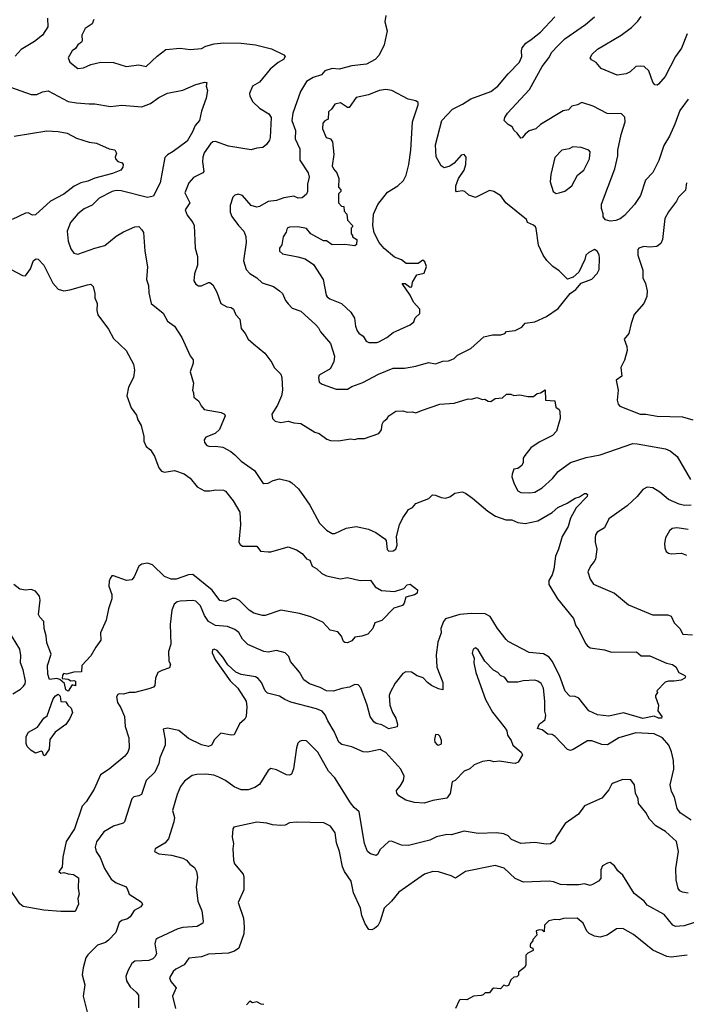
# Model space of a CAD drawing. Extents: x 1678759 to 1859541, y 384609 to 522867.
# Tile 372 of 466: x 1805434 to 1810131, y 432349 to 439284. Entities that reach past the tile are written whole.
import ezdxf

# ---------------------------------------------------------------- set-up
doc = ezdxf.new("R2010")
doc.units = 0

msp = doc.modelspace()

# ---------------------------------------------------------------- linework, layer by layer
at = {"layer": '0CON20XD'}
for points in [[(1808013.3, 439315), (1808008.3, 439268.3), (1808022.5, 439205), (1808001.7, 439108.3), (1807967.5, 439035), (1807938, 439005), (1807878.9, 438971.1), (1807775, 438959.2), (1807685, 438935.5), (1807635, 438940.9), (1807585, 438923.1), (1807561.2, 438895), (1807501.8, 438878.2), (1807455, 438848.6), (1807411.8, 438778.2), (1807359, 438625), (1807352, 438575), (1807377.8, 438505), (1807376.5, 438445), (1807409.2, 438375), (1807409.1, 438295), (1807466.1, 438206.1), (1807473.3, 438175), (1807463.3, 438125), (1807462.9, 438075), (1807454.3, 438055), (1807425, 438028.9), (1807396.8, 438026.8), (1807365, 438041.4), (1807295, 438028.5), (1807245, 438011.8), (1807185, 438003.5), (1807125, 437967.5), (1807105, 437963.1), (1807065, 437975.8), (1807005, 438046), (1806974.3, 438054.3), (1806950.9, 438049.1), (1806935.8, 438035), (1806916.5, 437975), (1806917.9, 437927.9), (1806928.7, 437898.7), (1806976, 437835), (1807014.2, 437795), (1807027.9, 437757.9), (1807029.4, 437715), (1807011.8, 437585), (1807029.4, 437525), (1807055.4, 437495.4), (1807106.1, 437466.1), (1807141.8, 437431.8), (1807223.3, 437405), (1807265.5, 437375.5), (1807286, 437355), (1807306.6, 437306.6), (1807325, 437283.3), (1807355, 437251.2), (1807415, 437232), (1807522, 437135), (1807540, 437115), (1807554.2, 437085), (1807624.3, 437004.3), (1807651.4, 436915), (1807646.9, 436875), (1807621.4, 436825), (1807545, 436781.2), (1807539.2, 436765), (1807545, 436730), (1807565, 436716), (1807665, 436682.2)], [(1805630, 439295), (1805632.9, 439235), (1805595.6, 439175), (1805539.5, 439130.5), (1805446, 439075), (1805403.3, 439026.7)], [(1805957.5, 439285), (1805944.5, 439255.5), (1805895, 439222), (1805873.1, 439175), (1805874.2, 439135), (1805869.2, 439125), (1805845, 439106.7), (1805828.3, 439081.7), (1805803.3, 439065), (1805776.7, 439015), (1805786.7, 438985), (1805845, 438940.6), (1805883.3, 438945), (1805935, 438968.9), (1806005, 438984.3), (1806095, 438982.2), (1806185, 438954.3), (1806275, 438967.5), (1806325, 438954.3), (1806401.9, 439028.1), (1806465, 439075.6), (1806564.4, 439084.4), (1806635, 439073.3), (1806715, 439082.5), (1806745, 439097.8), (1806805, 439115.5), (1806869.5, 439120.5), (1806995, 439118.8), (1807095, 439107.9), (1807208.4, 439078.4), (1807295, 439037.1), (1807304.2, 439025), (1807294, 439005), (1807256.7, 438983.3), (1807200, 438935), (1807124.2, 438845), (1807075.8, 438815), (1807053.6, 438765), (1807056.7, 438745), (1807076.9, 438705), (1807125, 438661.4), (1807190.3, 438620.3), (1807205.7, 438595.7), (1807199.2, 438455), (1807194, 438436), (1807172.5, 438405), (1807147, 438383), (1807105, 438380), (1807065, 438368.8), (1806905, 438393.6), (1806815, 438425.5), (1806795, 438423.6), (1806779.4, 438410.6), (1806735, 438345.8), (1806725.6, 438315.6), (1806722.9, 438282.9), (1806732.5, 438215), (1806723.8, 438205), (1806658.2, 438171.8), (1806626.7, 438135), (1806598.1, 438065), (1806632.5, 437995), (1806601.2, 437945), (1806615, 437906.7), (1806655, 437856.2), (1806664.3, 437835), (1806670, 437675), (1806687.3, 437617.3), (1806687.5, 437555), (1806665.7, 437495), (1806660.8, 437445), (1806675, 437421.2), (1806695, 437410), (1806715, 437410), (1806765, 437433.8), (1806775, 437433.3), (1806795, 437416.7), (1806824.2, 437365), (1806852.5, 437285), (1806895, 437260.8), (1806925, 437256), (1806940, 437245), (1806956.7, 437205), (1806985.8, 437175.8), (1806995, 437110), (1807024, 437075), (1807044.2, 437034.2), (1807080.7, 437000.7), (1807162.5, 436935), (1807210.5, 436870.5), (1807226.7, 436835), (1807275, 436786.7), (1807282.5, 436765), (1807286.7, 436675), (1807278.2, 436635), (1807250.9, 436569.1), (1807210.8, 436505), (1807215.8, 436475.8), (1807235, 436456.2), (1807275, 436446), (1807325, 436456), (1807365, 436444.2), (1807415, 436439.2), (1807515, 436380), (1807545, 436368.8), (1807598.8, 436328.8), (1807625, 436321.2), (1807681.7, 436318.3), (1807765, 436331.2), (1807795, 436326.7), (1807816.4, 436333.6), (1807865, 436333.8), (1807965, 436370), (1807983.9, 436396.1), (1807988.8, 436435), (1807998.8, 436455), (1808023.3, 436475), (1808035.9, 436494.1), (1808085, 436526.7), (1808135, 436528.8), (1808165, 436520), (1808203, 436523), (1808226.2, 436516.2), (1808265, 436532.5), (1808394.4, 436575.6), (1808495, 436584), (1808595, 436613.8), (1808617.7, 436612.3), (1808655, 436622), (1808695, 436610), (1808711.7, 436611.7), (1808735, 436596.7), (1808755, 436593.8), (1808785, 436616.7), (1808835, 436620), (1808865, 436646.2), (1808895.9, 436645.9), (1808915, 436637.5), (1808957.5, 436642.5), (1809015, 436630), (1809055, 436631.2), (1809079.3, 436650.7), (1809103.6, 436656.4), (1809136.1, 436676.1), (1809140, 436605), (1809205, 436600), (1809212.5, 436555), (1809235, 436537.5), (1809240, 436525), (1809243.3, 436475), (1809215.8, 436385), (1809187.5, 436355), (1809095, 436309.2), (1809035, 436268.8), (1808992.5, 436215), (1808982.5, 436195), (1808982.5, 436165), (1808972.5, 436145), (1808945, 436123.3), (1808915, 436117.5), (1808903.3, 436083.3), (1808902.5, 436065), (1808919.2, 436015), (1808944, 435965), (1808965, 435954.4), (1809028.7, 435951.3), (1809065, 435956.9), (1809115, 435985.6), (1809187.3, 436052.7), (1809227.3, 436102.7), (1809315.4, 436164.6), (1809425, 436200.9), (1809525, 436218.5), (1809755, 436298.6), (1809785, 436297.5), (1809985, 436260.6), (1810017.2, 436247.2), (1810067.2, 436207.2), (1810160, 436045)], [(1807665, 436682.2), (1807745, 436682.5), (1807775, 436700), (1807851.3, 436728.7), (1807962, 436788), (1808065, 436829.1), (1808145, 436829.4), (1808225, 436843.1), (1808315, 436868.9), (1808365, 436861.1), (1808415, 436878.2), (1808455, 436880.5), (1808475, 436888.2), (1808495, 436897.5), (1808519.3, 436920.7), (1808612.9, 436967.1), (1808705, 437050), (1808765, 437064.6), (1808825.4, 437064.6), (1808853.3, 437075), (1808865, 437088), (1808925, 437095.6), (1808971.9, 437118.1), (1808995, 437145.8), (1809065, 437155.6), (1809146.9, 437193.1), (1809228.9, 437251.1), (1809314, 437355), (1809353.8, 437385), (1809391.2, 437428.8), (1809465, 437456.2), (1809504.1, 437495.9), (1809516.7, 437525), (1809519.2, 437605), (1809517, 437627), (1809503.3, 437655), (1809485, 437665.8), (1809443.8, 437645), (1809424, 437625), (1809415.9, 437594.1), (1809374.2, 437505.8), (1809335, 437471.2), (1809295, 437456.7), (1809235, 437514.2), (1809191.4, 437545), (1809148, 437588), (1809123.6, 437625), (1809088.8, 437695), (1809074.3, 437814.3), (1809068, 437825), (1809055, 437837.5), (1809013.3, 437855), (1809005, 437876.7), (1808858.8, 437995), (1808825, 438044), (1808775, 438073.1), (1808745, 438080.6), (1808645, 438031.4), (1808599.3, 438049.3), (1808570, 438075), (1808555, 438078.8), (1808523.3, 438073.3), (1808512.5, 438072.5), (1808508.3, 438078.3), (1808508, 438115), (1808526.5, 438165), (1808567.1, 438225), (1808578.2, 438265), (1808579.2, 438315), (1808565, 438333.8), (1808545, 438330.8), (1808495.4, 438274.6), (1808465, 438252.2), (1808425, 438241.4), (1808405, 438256), (1808368.8, 438318.8), (1808364, 438404), (1808408.9, 438575), (1808484.2, 438655), (1808555, 438689.4), (1808612.6, 438727.4), (1808755, 438779.4), (1808803.1, 438815), (1808875.9, 438904.1), (1808955, 438985.8), (1808973.5, 439025), (1808968.9, 439065), (1808973.9, 439086.1), (1809000.5, 439119.5), (1809037.5, 439145), (1809105, 439196.5), (1809205, 439305.5)], [(1810144.5, 438725.5), (1810085.6, 438645), (1810050.5, 438549.5), (1810012.9, 438465), (1809972, 438398), (1809937.6, 438292.4), (1809895, 438208), (1809844.4, 438155), (1809809.4, 438045), (1809766.7, 437983.3), (1809695.8, 437905), (1809665, 437881.1), (1809635, 437870), (1809594.6, 437864.6), (1809561.2, 437875), (1809546, 437895), (1809545.9, 437915.9), (1809534, 437955), (1809534.4, 437985), (1809627.3, 438235), (1809649.1, 438325), (1809649.2, 438365), (1809671.9, 438475), (1809701.4, 438565), (1809697.6, 438597.6), (1809675, 438620.8), (1809572.7, 438622.7), (1809475, 438676), (1809395, 438700), (1809365, 438683.8), (1809325, 438676.2), (1809300.6, 438649.4), (1809262.7, 438642.7), (1809103.3, 438545), (1809070, 438515), (1809025, 438501.2), (1808995, 438478.6), (1808975, 438452), (1808965, 438448.8), (1808940, 438485), (1808917.5, 438505), (1808905, 438528.8), (1808875, 438546.7), (1808847.5, 438575), (1808853.3, 438595), (1808872, 438625), (1809026.9, 438793.1), (1809115.8, 438954.2), (1809161.5, 439015), (1809183.5, 439055), (1809225, 439100), (1809275, 439150.6), (1809419.8, 439250.2), (1809484.7, 439305.3)], [(1810138.2, 439185), (1810096.2, 439085), (1810056, 439024), (1809982, 438885), (1809935, 438830), (1809925, 438823.3), (1809910, 438825), (1809896, 438845), (1809866.4, 438925), (1809835, 438953.8), (1809805, 438958.2), (1809776.4, 438953.6), (1809735, 438918.1), (1809706.6, 438903.4), (1809645, 438894.6), (1809531.1, 438941.1), (1809495, 438983.3), (1809462.1, 439002.1), (1809454, 439015), (1809468.7, 439041.3), (1809505, 439075.7), (1809672.5, 439175), (1809745, 439228.9), (1809790.5, 439275), (1809812.3, 439307.7)], [(1805369.7, 438809.7), (1805515, 438756.9), (1805555, 438758.1), (1805595, 438776.9), (1805635, 438784.3), (1805775, 438708.6), (1805835, 438697.8), (1805925, 438691.9), (1805965, 438691.4), (1806075, 438672.5), (1806155, 438682.2), (1806295, 438671.1), (1806355, 438694.4), (1806415, 438737.1), (1806475, 438765.7), (1806585, 438787.1), (1806675, 438827.5), (1806740, 438845), (1806752.5, 438842.5), (1806748.8, 438815), (1806758.8, 438785), (1806749.3, 438730.7), (1806715, 438640), (1806702, 438575), (1806670.3, 438539.7), (1806652.5, 438495), (1806615, 438429.4), (1806514.7, 438355.3), (1806475, 438332.9), (1806457.2, 438312.8), (1806424.3, 438135), (1806391.7, 438071.7), (1806378, 438042), (1806335, 438030.8), (1806149.1, 438079.1), (1806115, 438082), (1806085, 438073.9), (1805993.5, 438026.5), (1805945, 437976.9), (1805888.3, 437951.7), (1805845, 437915.7), (1805793.3, 437856.7), (1805769.4, 437795), (1805775.6, 437725), (1805795, 437670), (1805815, 437640), (1805843, 437633), (1805965, 437675.5), (1806035, 437693.1), (1806115, 437760), (1806165, 437790.6), (1806246.2, 437826.2), (1806275, 437826.7), (1806296.2, 437805), (1806306, 437785), (1806317.1, 437655), (1806335.8, 437544.2), (1806327.5, 437455), (1806341.7, 437411.7), (1806345, 437360), (1806361.2, 437285), (1806445, 437216.7), (1806475, 437161.2), (1806526.2, 437125), (1806576.2, 437045), (1806635.8, 436915.8), (1806657.3, 436887.3), (1806657.1, 436865), (1806636.5, 436805), (1806660, 436725), (1806651.2, 436675), (1806660, 436655), (1806662.5, 436625), (1806697.3, 436597.3), (1806713.3, 436565), (1806735, 436538.8), (1806855, 436518), (1806877.5, 436505), (1806883.3, 436495), (1806841.9, 436398.1), (1806811.1, 436368.9), (1806745.7, 436344.3), (1806734.2, 436325), (1806736, 436305), (1806753.3, 436285), (1806775, 436278), (1806815, 436280), (1806865, 436272.9), (1806923.2, 436243.2), (1806949.4, 436219.4), (1806995.8, 436175), (1807089.8, 436109.8), (1807145, 436023.3), (1807155, 436016.2), (1807185, 436018.6), (1807221.3, 436038.7), (1807265, 436050), (1807333.6, 436033.6), (1807352.8, 436022.8), (1807399.6, 435979.6), (1807479.4, 435865), (1807547.6, 435737.6), (1807595, 435688.1), (1807635, 435665.8), (1807655, 435666), (1807735, 435703.1), (1807805, 435714), (1807892.5, 435695), (1807943.2, 435673.2), (1808006.8, 435626.8), (1808015.8, 435615), (1808022.8, 435552.8), (1808035, 435540.8), (1808065, 435541.9), (1808084.2, 435555), (1808095, 435582.5), (1808090, 435645), (1808110.6, 435725), (1808135, 435776.2), (1808162, 435815)], [(1807895, 437009.4), (1807950.5, 437010.5), (1807965, 437014.2), (1808021.2, 437045), (1808065, 437080.8), (1808186.1, 437133.9), (1808212.5, 437155), (1808221.2, 437185), (1808253.8, 437215), (1808253.3, 437245), (1808208.8, 437295), (1808186.7, 437345), (1808130, 437425), (1808150, 437425), (1808185, 437400), (1808196.4, 437403.6), (1808202.5, 437435), (1808233.3, 437486.7), (1808285, 437500), (1808300, 437545), (1808288.3, 437578.3), (1808275, 437590), (1808243, 437567), (1808156.4, 437566.4), (1808125, 437593.8), (1808075, 437611.2), (1808002.9, 437672.9), (1807966.2, 437715), (1807932.6, 437782.6), (1807923.1, 437835), (1807926.7, 437915), (1807957.7, 437982.3), (1808025, 438068.9), (1808099.2, 438115), (1808139.1, 438150.9), (1808158.6, 438188.6), (1808177.1, 438265), (1808189.4, 438365), (1808203.1, 438565), (1808242, 438685), (1808241.7, 438701.7), (1808225, 438714), (1808172.5, 438725), (1808055.8, 438785.8), (1808015, 438792.5), (1807967.5, 438785), (1807892.5, 438755), (1807805, 438736), (1807755, 438666.7), (1807745, 438666.2), (1807695, 438699.4), (1807655, 438690), (1807632.5, 438655), (1807610, 438635), (1807607, 438583), (1807585, 438572.5), (1807571.2, 438555), (1807568.8, 438515), (1807593.8, 438455), (1807625, 438444), (1807637.5, 438425), (1807648.8, 438335), (1807637.1, 438255), (1807645, 438233.3), (1807668.8, 438205), (1807682.5, 438165), (1807680, 438105), (1807697, 438087), (1807697.5, 438075), (1807681.7, 438058.3), (1807680, 437995), (1807701.7, 437971.7), (1807718.3, 437968.3), (1807720, 437935), (1807740, 437915), (1807743, 437873), (1807780, 437835), (1807780, 437825), (1807770, 437815), (1807770, 437775), (1807780, 437765), (1807780, 437755), (1807810, 437735), (1807808.3, 437701.7), (1807795, 437692.5), (1807725, 437700), (1807635, 437698.8), (1807596.1, 437726.1), (1807575, 437727.5), (1807486.4, 437776.4), (1807455, 437813.3), (1807395, 437826.2), (1807335, 437823.3), (1807320, 437815), (1807311.7, 437788.3), (1807291.2, 437755), (1807282.3, 437697.7), (1807265.8, 437675), (1807264.3, 437654.3), (1807285, 437634), (1807395, 437614.5), (1807445, 437598.9), (1807505, 437558.9), (1807572.9, 437455), (1807594.4, 437345), (1807601.8, 437331.8), (1807619.1, 437319.1), (1807701.4, 437285), (1807768.1, 437225), (1807792.7, 437182.7), (1807800, 437125), (1807812.9, 437092.9), (1807825, 437075.7), (1807854.5, 437054.5), (1807875, 437020.6), (1807895, 437009.4)], [(1805394.5, 438464.5), (1805625, 438501.9), (1805705, 438497.5), (1805770, 438485), (1805835, 438450.6), (1805925, 438421.4), (1805975, 438415.8), (1806065, 438374), (1806105, 438367.5), (1806116.1, 438343.9), (1806107.5, 438315), (1806110, 438305), (1806126.4, 438286.4), (1806156.1, 438276.1), (1806162.5, 438265), (1806160, 438245), (1806146.2, 438225), (1806087.9, 438202.1), (1805965, 438168.9), (1805915, 438147.1), (1805865, 438136.2), (1805817.3, 438112.7), (1805745, 438055.6), (1805651.4, 438005), (1805545, 437910), (1805525, 437908), (1805495, 437924.4), (1805475, 437920.5), (1805382.6, 437877.4)], [(1809215, 438060), (1809235, 438064.3), (1809274.5, 438075.5), (1809324, 438115), (1809365, 438190), (1809408.8, 438225), (1809449.2, 438305), (1809453.9, 438353.9), (1809445, 438366.2), (1809390, 438385), (1809332.1, 438387.9), (1809305, 438375.7), (1809254.5, 438365.5), (1809205.5, 438314.5), (1809175.7, 438194.3), (1809173, 438143), (1809193.2, 438073.2), (1809215, 438060)], [(1810132.5, 438135), (1810125.7, 438084.3), (1810075.7, 438035), (1810061.4, 438005), (1810005, 437932), (1809978.9, 437885), (1809962.5, 437735), (1809952.3, 437707.7), (1809924.1, 437685.9), (1809875, 437682), (1809832.3, 437687.7), (1809797.5, 437675), (1809790, 437665), (1809788.8, 437625), (1809825, 437520), (1809825.8, 437465.8), (1809844, 437425), (1809855.8, 437375), (1809853.6, 437333.6), (1809832, 437285), (1809765, 437206.7), (1809742.2, 437145), (1809725.6, 437074.4), (1809693.8, 437035), (1809712, 436982), (1809713.8, 436955), (1809696.2, 436885), (1809669.2, 436835), (1809675.9, 436774.1), (1809638, 436745), (1809652, 436675), (1809644, 436605), (1809652, 436575), (1809662.7, 436562.7), (1809805, 436505.6), (1809845, 436505.7), (1809925, 436492.2), (1810105, 436486.7), (1810176.9, 436465)], [(1805375, 437525.7), (1805455, 437483.3), (1805475, 437481.2), (1805511.3, 437528.7), (1805532.7, 437587.3), (1805551.2, 437598.8), (1805565, 437598), (1805605, 437556), (1805668.9, 437428.9), (1805705, 437386.9), (1805745, 437375.6), (1805788.3, 437381.7), (1805913, 437417), (1805935, 437421.2), (1805951.2, 437405), (1805963.8, 437355), (1805963.8, 437325), (1805980.8, 437285), (1805977.1, 437235), (1805984.6, 437204.6), (1806059.2, 437105), (1806095, 437038), (1806185, 436953.8), (1806237.3, 436857.3), (1806244, 436815), (1806236.7, 436765), (1806201.2, 436695), (1806190, 436635), (1806219.7, 436549.7), (1806258.6, 436498.6), (1806268, 436465), (1806290, 436425), (1806308.3, 436348.3), (1806310, 436315), (1806325, 436277.5), (1806356.2, 436255), (1806385, 436210), (1806415, 436127.5), (1806433.3, 436105), (1806455, 436096.7), (1806525, 436108.1), (1806593.3, 436085), (1806635, 436054.2), (1806684.1, 435994.1), (1806736.2, 435966.2), (1806775, 435965.4), (1806816.3, 435973.7), (1806871.5, 435971.5), (1806885, 435962.5), (1806937.8, 435895), (1806985.6, 435815), (1806989.4, 435725), (1806978.6, 435605), (1806987.9, 435587.9), (1807005, 435576), (1807106.4, 435576.4), (1807130.5, 435540.5), (1807186.1, 435536.1), (1807205, 435536.2), (1807325, 435570), (1807385, 435549.4), (1807424, 435525), (1807455, 435486.7), (1807478, 435478), (1807494.3, 435434.3), (1807527.3, 435417.3), (1807563.2, 435383.2), (1807595, 435366), (1807695, 435346), (1807745, 435355.7), (1807834.1, 435334.1), (1807905, 435336), (1807938.3, 435288.3), (1807982.9, 435262.9), (1808075, 435256.9), (1808141.4, 435278.6), (1808165, 435303.8), (1808185, 435308.8), (1808238.3, 435268.3), (1808235.8, 435245), (1808215, 435232), (1808154.3, 435215.7), (1808144.2, 435175), (1808131.9, 435158.1), (1808070.3, 435139.7), (1807985, 435053.3), (1807937.5, 435035), (1807923.3, 434995), (1807886.2, 434955), (1807845, 434941.1), (1807795, 434936), (1807775, 434910), (1807745, 434895.8), (1807725, 434898), (1807716.2, 434905), (1807702, 434942), (1807675, 434973.3), (1807622.5, 434985), (1807570.7, 435040.7), (1807485, 435078.6), (1807405, 435101.5), (1807275, 435126), (1807165, 435088.6), (1807145, 435088), (1807085, 435103.1), (1807051.4, 435125), (1806982.1, 435192.1), (1806955, 435208.2), (1806932.5, 435207.5), (1806885, 435186.4), (1806844, 435194), (1806790.5, 435265), (1806655, 435375.7), (1806625, 435373.1), (1806536.6, 435343.4), (1806502.8, 435342.8), (1806455, 435361.5), (1806370, 435445), (1806335, 435455.5), (1806295, 435449.2), (1806274, 435435), (1806241.3, 435358.7), (1806225, 435338), (1806186.1, 435333.9), (1806095, 435367.5), (1806083.6, 435366.4), (1806072.3, 435347.7), (1806065, 435330), (1806063, 435293), (1806082.9, 435235), (1806084.3, 435205), (1806060, 435135), (1806044.4, 435055), (1806004.3, 434965), (1806005.8, 434914.2), (1805971.2, 434865)], [(1810164.5, 435865.5), (1810118.8, 435861.2), (1810081.1, 435871.1), (1810005, 435904), (1809945, 435956.8), (1809895, 435987.1), (1809855, 435991.4), (1809825, 435974.2), (1809784, 435925), (1809715, 435860), (1809585, 435767.5), (1809555.4, 435704.6), (1809502.9, 435675), (1809491.9, 435655), (1809489.4, 435635), (1809489.4, 435605), (1809501.4, 435555), (1809490.6, 435485), (1809483, 435467), (1809455.6, 435435), (1809438, 435395), (1809453.2, 435343.2), (1809477.6, 435307.6), (1809625, 435245.6), (1809725, 435161.9), (1809893, 435093), (1810001.4, 435091.4)], [(1808162, 435815), (1808175, 435833.3), (1808201.2, 435848.8), (1808225, 435876.7), (1808318.3, 435911.7), (1808343.3, 435936.7), (1808365, 435935.8), (1808405, 435918), (1808435, 435914.2), (1808466.1, 435923.9), (1808501.2, 435948.8), (1808551.7, 435958.3), (1808575, 435950), (1808625, 435914.2), (1808733.1, 435823.1), (1808787.6, 435787.6), (1808860.3, 435760.3), (1808900.9, 435760.9), (1808943.3, 435743.3), (1808995, 435734.4), (1809085, 435754.4), (1809186.6, 435813.4), (1809225, 435849.2), (1809290.7, 435879.3), (1809347.5, 435915), (1809377.7, 435922.3), (1809415, 435946.7), (1809425, 435946.7), (1809435, 435940), (1809433.3, 435925), (1809356, 435845), (1809315, 435773.3), (1809300, 435715), (1809256.4, 435645), (1809231.2, 435555), (1809208.9, 435505), (1809196.9, 435415), (1809185.6, 435375), (1809162.9, 435335), (1809162.9, 435305), (1809222.9, 435205), (1809335.7, 435065.7), (1809354, 435015), (1809375, 434986.7), (1809421.2, 434891.2), (1809435, 434872.9), (1809455, 434860), (1809555, 434845.8), (1809605, 434828.6), (1809781.2, 434831.2), (1809812.7, 434802.7), (1809875, 434803.8), (1809992.4, 434752.4), (1810035, 434741.9), (1810058, 434725), (1810078.8, 434685), (1810120, 434665), (1810125.8, 434655), (1810121.2, 434645), (1810095, 434632.9), (1810045, 434624.3), (1810005, 434624.3), (1809983.1, 434616.9), (1809923.6, 434556.4), (1809927.5, 434545), (1809913.3, 434525), (1809913.8, 434515), (1809934.2, 434455), (1809930.8, 434415), (1809958.1, 434375), (1809956.4, 434363.6), (1809935, 434364.7), (1809905, 434377.8), (1809825, 434363.1), (1809688.7, 434401.3), (1809585, 434379.2), (1809505, 434388.2), (1809445.6, 434415.6), (1809374.5, 434504.5), (1809347.3, 434517.3), (1809309.7, 434519.7), (1809277.5, 434555), (1809238, 434665), (1809186.7, 434766.7), (1809165, 434793.9), (1809125, 434817.2), (1809025, 434826.8), (1808875, 434905.5), (1808861.2, 434918.8), (1808801.1, 434995), (1808749.8, 435079.8), (1808715, 435100), (1808615, 435102.5), (1808535, 435095.4), (1808435, 435062.9), (1808420, 435045), (1808400.6, 434995), (1808404.4, 434965), (1808379.7, 434900.3), (1808368.7, 434811.3), (1808374.5, 434724.5), (1808415.7, 434615), (1808416.7, 434565), (1808385, 434570.6), (1808335, 434594.6), (1808307.5, 434615), (1808278.3, 434648.3), (1808235, 434662.5), (1808195, 434687.5), (1808155, 434690), (1808135, 434680), (1808079.8, 434610.2), (1808044, 434546), (1808038.5, 434525), (1808041.9, 434455), (1808060.6, 434405), (1808084.4, 434365), (1808097.5, 434322.5), (1808095, 434303.8), (1808035, 434290), (1807985, 434316.5), (1807946.4, 434326.4), (1807929.4, 434339.4), (1807903.1, 434375), (1807883.2, 434455), (1807837.2, 434577.2), (1807819.7, 434599.7), (1807795, 434602.5), (1807757.4, 434582.6), (1807705, 434573.8), (1807645, 434554.2), (1807595, 434556.5), (1807551, 434581), (1807477.1, 434607.1), (1807435.6, 434635), (1807405, 434687.5), (1807342.7, 434762.7), (1807329.7, 434799.7), (1807304, 434825), (1807245, 434840.4), (1807185, 434829.6), (1807155, 434834.5), (1807043, 434883), (1807005, 434921.4), (1806977.7, 434967.7), (1806949.4, 434989.4), (1806898.9, 435008.9), (1806815, 435017.2), (1806764.4, 435044.4), (1806737.2, 435087.2), (1806707.5, 435155), (1806675, 435188.2), (1806655, 435193.6), (1806565, 435188.9), (1806545, 435184.2), (1806522, 435168), (1806507.1, 435125), (1806494.2, 435025), (1806500, 434885), (1806482, 434835), (1806486.2, 434765), (1806496.4, 434743.6), (1806490.7, 434719.3), (1806435, 434701.2), (1806408.8, 434685), (1806392, 434645), (1806386.2, 434595), (1806376.6, 434583.4), (1806345, 434570), (1806245, 434545.4), (1806205, 434544.5), (1806165, 434532.2), (1806134.4, 434535.6), (1806125, 434531.2), (1806116, 434515), (1806123.1, 434475), (1806147.4, 434437.4), (1806172.5, 434375), (1806178.2, 434305), (1806204.4, 434225), (1806206.6, 434153.4), (1806196.9, 434125), (1806175, 434095.8), (1806066, 434004), (1806002.9, 433965), (1805958.6, 433865), (1805902.5, 433775), (1805875.7, 433745), (1805820.6, 433585), (1805761.5, 433495), (1805739.1, 433385), (1805734.4, 433315), (1805709.5, 433285), (1805725, 433271.9), (1805745, 433278.2), (1805775, 433267.3), (1805813.4, 433263.4), (1805848.7, 433238.7), (1805847.6, 433165), (1805853.8, 433125), (1805843.6, 433093.6), (1805847.8, 433055), (1805825, 433002.5), (1805725, 433002.5), (1805605, 433012.5), (1805458.3, 433038.3), (1805435, 433056.9), (1805362.7, 433165)], [(1810145, 435694.4), (1810065, 435704.2), (1810030.5, 435699.5), (1810013.3, 435685), (1809984, 435635), (1809976.7, 435595), (1809980, 435565), (1809989.3, 435539.3), (1810005, 435527.5), (1810025, 435522.5), (1810096.4, 435526.4), (1810133.6, 435513.6)], [(1805971.2, 434865), (1805935.6, 434804.4), (1805871.2, 434735), (1805870, 434690), (1805815, 434689.4), (1805765, 434673.8), (1805745, 434678.8), (1805735, 434667.5), (1805733, 434643), (1805775, 434638.8), (1805795, 434626.7), (1805815, 434630), (1805826.7, 434625), (1805828.3, 434591.7), (1805805, 434600), (1805775, 434553.8), (1805759.2, 434565), (1805749.2, 434609.2), (1805717, 434637), (1805695, 434643.8), (1805645, 434637.5), (1805633.3, 434675), (1805630, 434735), (1805656.2, 434815), (1805625.8, 434895), (1805621.4, 434945), (1805606, 434995), (1805604, 435045), (1805575.7, 435075.7), (1805568.1, 435095), (1805579.4, 435195), (1805573.5, 435223.5), (1805545, 435259.4), (1805515, 435270), (1805475, 435266.5), (1805435, 435272.5), (1805394.3, 435305)], [(1810001.4, 435091.4), (1810023.5, 435083.5), (1810045, 435036.2), (1810086.6, 434996.6), (1810105.6, 434955.6), (1810175, 434950.9)], [(1805385, 434536.2), (1805441.1, 434568.9), (1805460.9, 434589.1), (1805471.9, 434605), (1805474.6, 434625), (1805458.8, 434705), (1805440.5, 434755), (1805442.9, 434805), (1805435, 434850), (1805357.4, 434977.4)], [(1810166.2, 433645), (1810088.6, 433698.6), (1810067.1, 433727.1), (1810048.1, 433808.1), (1810026.9, 433846.9), (1810018.5, 433895), (1810044.1, 434005.9), (1810041.9, 434065), (1810027.2, 434127.2), (1810007.6, 434175), (1809963.5, 434225), (1809905, 434253.4), (1809775, 434262), (1809655, 434224.6), (1809575, 434177.3), (1809535, 434179.1), (1809465, 434204.4), (1809435, 434203.5), (1809335, 434143.1), (1809315, 434137.1), (1809294.5, 434144.5), (1809207.5, 434235), (1809185, 434250), (1809155, 434252.5), (1809115, 434282.5), (1809082.5, 434292.5), (1809097.5, 434325), (1809118.3, 434338.3), (1809135.9, 434354.1), (1809141.2, 434385), (1809134.4, 434414.4), (1809134.4, 434485), (1809125.4, 434575), (1809108.4, 434608.4), (1809085, 434625.6), (1809065, 434631.4), (1808982.7, 434627.3), (1808945, 434616.7), (1808875, 434617.5), (1808851.7, 434651.7), (1808822.5, 434665), (1808802.5, 434685), (1808772.5, 434702.5), (1808712, 434765), (1808665, 434846), (1808645, 434858.8), (1808629.5, 434850.5), (1808622.7, 434822.7), (1808635.8, 434785.8), (1808634.2, 434755), (1808647.5, 434685), (1808715.6, 434495), (1808765, 434406.2), (1808854, 434295), (1808866, 434275), (1808872, 434245), (1808897.9, 434207.9), (1808910, 434175), (1808967.5, 434125), (1808977.5, 434105), (1808947.5, 434055), (1808925, 434044.2), (1808905, 434047.1), (1808815, 434061.4), (1808775, 434057.5), (1808745, 434066.2), (1808695, 434058.8), (1808637.5, 434035), (1808605, 434006.7), (1808565, 433990.8), (1808502.5, 433925), (1808482.5, 433915), (1808467.4, 433832.6), (1808445, 433800.8), (1808345.4, 433784.6), (1808285, 433764.5), (1808215, 433770), (1808155, 433786), (1808105, 433816.2), (1808090.8, 433835), (1808089.2, 433855), (1808115.4, 433884.6), (1808138.9, 433925), (1808143.6, 433955), (1808120, 434005), (1808015, 434123.6), (1807975, 434144.5), (1807885, 434125.5), (1807855, 434126.5), (1807775, 434163.1), (1807705, 434178.6), (1807683.1, 434195), (1807649.4, 434269.4), (1807604.5, 434345), (1807587.8, 434387.8), (1807565, 434413.3), (1807525, 434430), (1807345, 434477.3), (1807302, 434495), (1807265, 434520), (1807180.8, 434540.8), (1807165, 434555.8), (1807137.5, 434615), (1807114.6, 434644.6), (1807095, 434656.5), (1806995, 434672.9), (1806957.9, 434687.9), (1806900.4, 434740.4), (1806865.8, 434795), (1806825, 434840), (1806805, 434850), (1806792.5, 434845), (1806791.2, 434825), (1806815, 434773.3), (1806916.6, 434626.6), (1806970.8, 434575), (1807030, 434485), (1807035.7, 434445), (1807031.2, 434375), (1807021.7, 434358.3), (1806982, 434325), (1806945, 434246.7), (1806925, 434244.2), (1806852.4, 434257.6), (1806806, 434215), (1806785, 434174), (1806765, 434165.8), (1806715, 434176.9), (1806625, 434220), (1806555, 434278.1), (1806475, 434293.8), (1806445, 434287.5), (1806459.5, 434215), (1806460.4, 434175), (1806422.9, 434085), (1806414.5, 434045), (1806385.7, 433985), (1806325.4, 433924.6), (1806292.4, 433827.6), (1806275, 433818.1), (1806238.7, 433811.3), (1806224.5, 433795.5), (1806174, 433635), (1806164.3, 433625.7), (1806095, 433603.5), (1806027.3, 433562.7), (1805975, 433494.3), (1805965.5, 433455), (1805972.9, 433425), (1806002.6, 433382.6), (1806031.2, 433305), (1806079.7, 433229.7), (1806114.6, 433204.6), (1806179.2, 433179.2), (1806192.5, 433165), (1806206.7, 433125), (1806290.3, 433070.3), (1806298.8, 433055), (1806288, 433035), (1806240.2, 433009.8), (1806214, 432965), (1806195, 432951.5), (1806155, 432939.5), (1806135.8, 432925), (1806111.4, 432855), (1806060, 432800), (1806040, 432785), (1805983.8, 432766.2), (1805915, 432698.1), (1805901.1, 432675), (1805881.1, 432605), (1805874.3, 432555.7), (1805892.5, 432485), (1805882.5, 432405), (1805919.2, 432255)], [(1805605, 434100), (1805596.1, 434126.1), (1805585, 434132.5), (1805545, 434117.5), (1805515, 434136.7), (1805486.7, 434165), (1805480, 434185), (1805480, 434235), (1805496, 434265), (1805558.9, 434301.1), (1805605, 434364), (1805628.5, 434381.5), (1805670.7, 434499.3), (1805687.4, 434522.6), (1805705, 434532.5), (1805718.5, 434518.5), (1805725, 434482), (1805759.3, 434479.3), (1805774, 434455), (1805796.2, 434435), (1805806.1, 434403.9), (1805787.7, 434362.3), (1805759.5, 434320.5), (1805685.3, 434264.7), (1805647.5, 434215), (1805643.1, 434146.9), (1805615, 434102.5), (1805605, 434100)], [(1808385, 434174), (1808405.7, 434184.3), (1808407, 434207), (1808395, 434236.7), (1808385, 434246.2), (1808365, 434250), (1808356.2, 434215), (1808360, 434195), (1808375, 434176.2), (1808385, 434174)], [(1810145, 433131.2), (1810105, 433138.6), (1810085, 433148.6), (1810072.9, 433165), (1810060, 433225), (1810057.8, 433305), (1810076.6, 433425), (1810062.5, 433495), (1809985, 433566.5), (1809915.4, 433605.4), (1809872.4, 433652.4), (1809845, 433700), (1809795, 433762.5), (1809791.2, 433795), (1809773.3, 433835), (1809765.8, 433895.8), (1809740.8, 433930.8), (1809685, 433931.4), (1809616.2, 433906.2), (1809603.1, 433896.9), (1809585, 433860), (1809535, 433800), (1809415, 433746.7), (1809372.7, 433687.3), (1809278.3, 433621.7), (1809215, 433526.7), (1809205, 433500), (1809175, 433480), (1809145, 433476), (1809065, 433487.5), (1808965, 433480.8), (1808900.3, 433510.3), (1808875.5, 433535.5), (1808845, 433550), (1808795, 433555.8), (1808665, 433550.8), (1808565, 433568), (1808475, 433542.5), (1808445, 433544.3), (1808370.9, 433529.1), (1808325, 433504.2), (1808175, 433467.5), (1808125, 433470), (1808055, 433496.7), (1808035, 433496), (1807975, 433438.8), (1807955, 433403.3), (1807945, 433396.2), (1807905, 433407.5), (1807885, 433424), (1807865, 433482.5), (1807825.6, 433705), (1807790.8, 433735), (1807765, 433768), (1807653.8, 433943.8), (1807610.7, 433990.7), (1807535, 434125.8), (1807455, 434203.8), (1807425, 434206.7), (1807405, 434200), (1807395, 434187.5), (1807384.4, 434155.6), (1807362.7, 434007.3), (1807349.7, 433970.3), (1807335, 433962.5), (1807315, 433964.2), (1807245, 433999.2), (1807205, 434010), (1807186, 433995), (1807125, 433896), (1807092, 433875), (1807045, 433858.5), (1806995, 433859.6), (1806945, 433880), (1806885, 433924.4), (1806838.6, 433948.6), (1806802, 433962), (1806745, 433970.6), (1806682.1, 433967.9), (1806649.7, 433960.3), (1806595, 433920), (1806567.4, 433882.6), (1806544, 433826), (1806510.8, 433715), (1806524.4, 433665), (1806521.4, 433635), (1806481.9, 433515), (1806456.9, 433483.1), (1806390, 433445), (1806384.2, 433425), (1806415, 433407.8), (1806505, 433400), (1806585, 433377.1), (1806608.8, 433365), (1806633.8, 433335), (1806665, 433311.2), (1806679.4, 433285), (1806687.1, 433245), (1806678, 433175), (1806688.6, 433075), (1806717, 433007), (1806728, 432935), (1806725, 432921.2), (1806685, 432895.6), (1806585, 432890.6), (1806549.2, 432879.2), (1806406.7, 432815), (1806394.2, 432805), (1806385.8, 432775), (1806398.5, 432705), (1806387.4, 432682.6), (1806371.6, 432668.4), (1806345, 432658.2), (1806245, 432651.9), (1806224.3, 432635), (1806195.5, 432584.5), (1806181.9, 432545), (1806186.7, 432515), (1806211.7, 432471.7), (1806255.8, 432435), (1806272.7, 432412.7), (1806270.6, 432325)], [(1810255, 432945.5), (1810115, 432901.1), (1810055, 432896.4), (1810035.4, 432905.4), (1809975, 432981.4), (1809855.9, 433045.9), (1809834, 433075), (1809765, 433128.6), (1809685, 433257.5), (1809648.3, 433288.3), (1809626.2, 433325), (1809595, 433347.5), (1809575, 433344), (1809541.2, 433325), (1809528.8, 433295), (1809528.8, 433235), (1809513, 433217), (1809475, 433194), (1809454.1, 433185.9), (1809415, 433197.5), (1809375, 433190), (1809290.3, 433189.7), (1809245, 433193.5), (1809195, 433211.9), (1809165.5, 433215.5), (1808985, 433210), (1808925, 433235.6), (1808847.4, 433307.4), (1808785, 433326.2), (1808576.6, 433283.4), (1808505, 433238), (1808474.6, 433254.6), (1808385, 433281.5), (1808345, 433284.4), (1808286.2, 433265), (1808105, 433138), (1808055, 433075.8), (1808003.3, 433025), (1807974.4, 432935), (1807957.6, 432902.4), (1807935, 432883.1), (1807915, 432874.2), (1807895, 432876), (1807868.1, 432915), (1807844.6, 432975), (1807836.2, 433025), (1807785.5, 433135), (1807769.1, 433215), (1807722.2, 433285), (1807707.8, 433317.8), (1807687.8, 433425), (1807666.7, 433485), (1807657.6, 433557.6), (1807625, 433604), (1807577.9, 433627.9), (1807385, 433632), (1807335, 433626.2), (1807305, 433610), (1807275, 433608), (1807215, 433613.8), (1807175, 433625.7), (1807105, 433630.6), (1806943.6, 433596.4), (1806936.7, 433585), (1806931.2, 433525), (1806941.7, 433481.7), (1806935.8, 433445), (1806940, 433365), (1806949.1, 433339.1), (1807009.2, 433265), (1807014.2, 433244.2), (1807013.1, 433175), (1807012.9, 433155), (1806972.9, 433065), (1807011.1, 432955), (1807015.5, 432895), (1807013.5, 432845), (1806978.6, 432745), (1806947.2, 432722.8), (1806905, 432708.9), (1806765, 432700.9), (1806715, 432683.2), (1806626.2, 432673.8), (1806593.1, 432626.9), (1806533.8, 432596.2), (1806515, 432579.2), (1806490, 432535), (1806500.2, 432510.2), (1806536.9, 432465), (1806510.5, 432405), (1806531.3, 432318.7)], [(1810136.7, 432695), (1810025, 432681.5), (1809994.6, 432684.6), (1809895, 432730.9), (1809759.5, 432839.5), (1809685, 432883.3), (1809638.9, 432881.1), (1809574.5, 432835.5), (1809525, 432821.4), (1809485, 432828), (1809447.5, 432847.5), (1809430.8, 432865), (1809405, 432921.2), (1809362.5, 432955), (1809265, 432953.3), (1809235, 432943.3), (1809205, 432946.2), (1809163, 432937), (1809132.5, 432905), (1809130, 432860), (1809115, 432870), (1809095, 432872.5), (1809073, 432867), (1809077.5, 432835), (1809050, 432805), (1809050, 432795), (1809033, 432777), (1809030, 432765), (1809031.7, 432751.7), (1809050, 432745), (1809051.7, 432728.3), (1809015, 432710), (1809000, 432695), (1809000, 432625), (1808991.7, 432608.3), (1808950, 432575), (1808950, 432555), (1808938.3, 432541.7), (1808915, 432540), (1808895, 432520), (1808879.3, 432480.7), (1808865, 432476.7), (1808845, 432483.3), (1808821.7, 432458.3), (1808775, 432462.5), (1808763.6, 432456.4), (1808745, 432430), (1808715, 432430), (1808700, 432415), (1808685, 432410), (1808633, 432407), (1808585, 432380), (1808538.3, 432381.7), (1808530, 432375), (1808505, 432320)], [(1807155, 432347.5), (1807135, 432348.8), (1807105, 432366.2), (1807075, 432360), (1807055, 432370), (1807032.5, 432345)]]:
    msp.add_lwpolyline(points, dxfattribs=at)

doc.saveas('drawing.dxf')
